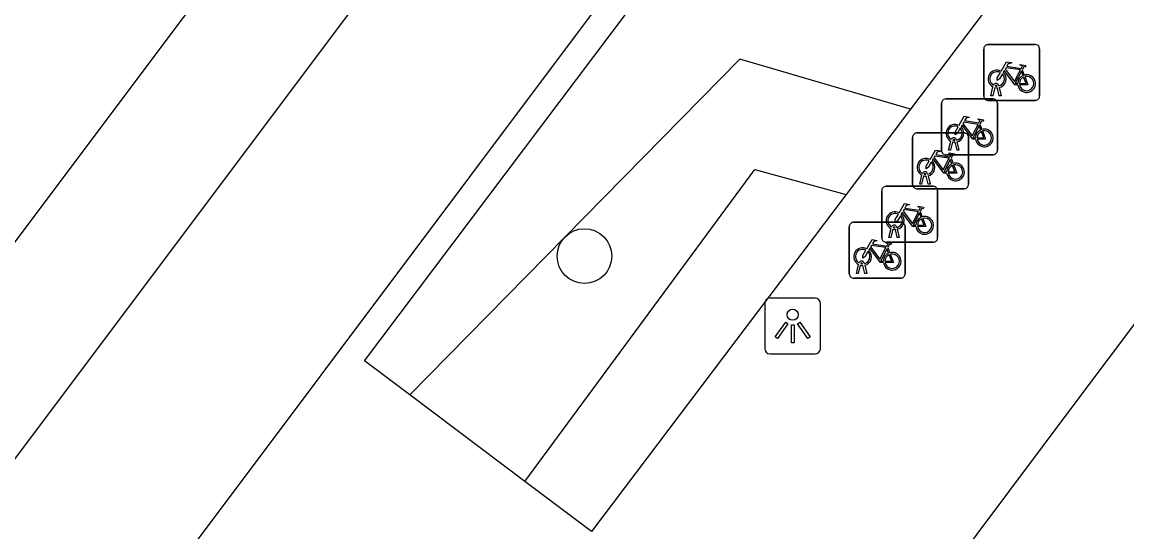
# Model space of a CAD drawing. Extents: x 159718 to 160783, y 383290 to 384030.
# Drawn here: x 160396.17 to 160415.93, y 383761.39 to 383770.51 of the extents above; entities that cross this region are included whole.
import ezdxf

# ---------------------------------------------------------------- set-up
doc = ezdxf.new("R2010")
doc.units = 0
for name, color, linetype in [('IMGEO_Boom', 7, 'Continuous'), ('IMGEO_Fietsenrek', 7, 'Continuous'), ('IMGEO_Groenvoorziening', 7, 'Continuous'), ('IMGEO_Lichtpunt', 7, 'Continuous'), ('IMGEO_Pand', 7, 'Continuous'), ('IMGEO_Rijbaan_lokaal_gesloten', 7, 'Continuous'), ('IMGEO_Voetpad_open', 7, 'Continuous')]:
    doc.layers.add(name, color=color, linetype=linetype)

msp = doc.modelspace()

# ---------------------------------------------------------------- linework, layer by layer
at = {"layer": 'IMGEO_Boom'}
msp.add_circle((160406.231, 383766.322), 0.489, dxfattribs=at)
at = {"layer": 'IMGEO_Fietsenrek'}
for p, q in [((160413.446, 383770.108), (160414.287, 383770.108)), ((160414.287, 383770.108), (160413.446, 383770.108)), ((160413.371, 383769.183), (160413.371, 383770.024)), ((160413.371, 383770.024), (160413.371, 383769.183)), ((160414.371, 383770.033), (160414.371, 383769.192)), ((160414.371, 383769.192), (160414.371, 383770.033)), ((160414.058, 383769.657), (160414.094, 383769.562)), ((160413.498, 383769.192), (160413.537, 383769.352)), ((160413.567, 383769.34), (160413.532, 383769.192)), ((160413.609, 383769.364), (160413.608, 383769.368)), ((160413.65, 383769.192), (160413.616, 383769.334)), ((160413.64, 383769.375), (160413.641, 383769.368)), ((160413.648, 383769.338), (160413.683, 383769.192)), ((160412.691, 383769.135), (160413.532, 383769.135)), ((160413.532, 383769.135), (160412.691, 383769.135)), ((160413.532, 383769.192), (160413.498, 383769.192)), ((160413.683, 383769.192), (160413.65, 383769.192)), ((160412.616, 383768.21), (160412.616, 383769.051)), ((160412.616, 383769.051), (160412.616, 383768.21)), ((160414.296, 383769.108), (160413.455, 383769.108)), ((160413.455, 383769.108), (160414.296, 383769.108)), ((160413.616, 383769.06), (160413.616, 383768.219)), ((160413.616, 383768.219), (160413.616, 383769.06)), ((160412.174, 383768.527), (160413.015, 383768.527)), ((160413.015, 383768.527), (160412.174, 383768.527)), ((160413.303, 383768.684), (160413.339, 383768.589)), ((160412.099, 383767.602), (160412.099, 383768.443)), ((160412.099, 383768.443), (160412.099, 383767.602)), ((160412.743, 383768.219), (160412.782, 383768.379)), ((160412.812, 383768.367), (160412.777, 383768.219)), ((160412.854, 383768.391), (160412.853, 383768.395)), ((160412.895, 383768.219), (160412.861, 383768.361)), ((160412.885, 383768.402), (160412.886, 383768.395)), ((160412.893, 383768.365), (160412.928, 383768.219)), ((160413.099, 383768.452), (160413.099, 383767.611)), ((160413.099, 383767.611), (160413.099, 383768.452)), ((160413.541, 383768.135), (160412.7, 383768.135)), ((160412.7, 383768.135), (160413.541, 383768.135)), ((160412.777, 383768.219), (160412.743, 383768.219)), ((160412.928, 383768.219), (160412.895, 383768.219)), ((160412.786, 383768.076), (160412.822, 383767.981)), ((160412.226, 383767.611), (160412.265, 383767.771)), ((160412.295, 383767.759), (160412.26, 383767.611)), ((160412.337, 383767.783), (160412.336, 383767.787)), ((160412.378, 383767.611), (160412.344, 383767.753)), ((160412.368, 383767.794), (160412.369, 383767.787)), ((160412.376, 383767.757), (160412.411, 383767.611)), ((160411.622, 383767.571), (160412.463, 383767.571)), ((160412.463, 383767.571), (160411.622, 383767.571)), ((160412.26, 383767.611), (160412.226, 383767.611)), ((160412.411, 383767.611), (160412.378, 383767.611)), ((160411.547, 383766.646), (160411.547, 383767.487)), ((160411.547, 383767.487), (160411.547, 383766.646)), ((160413.024, 383767.527), (160412.183, 383767.527)), ((160412.183, 383767.527), (160413.024, 383767.527)), ((160412.547, 383767.496), (160412.547, 383766.655)), ((160412.547, 383766.655), (160412.547, 383767.496)), ((160412.234, 383767.12), (160412.27, 383767.025)), ((160410.967, 383766.003), (160410.967, 383766.844)), ((160410.967, 383766.844), (160410.967, 383766.003)), ((160411.042, 383766.928), (160411.883, 383766.928)), ((160411.883, 383766.928), (160411.042, 383766.928)), ((160411.674, 383766.655), (160411.713, 383766.815)), ((160411.743, 383766.803), (160411.708, 383766.655)), ((160411.785, 383766.827), (160411.784, 383766.831)), ((160411.826, 383766.655), (160411.792, 383766.797)), ((160411.816, 383766.838), (160411.817, 383766.831)), ((160411.824, 383766.801), (160411.859, 383766.655)), ((160411.967, 383766.853), (160411.967, 383766.012)), ((160411.967, 383766.012), (160411.967, 383766.853)), ((160412.472, 383766.571), (160411.631, 383766.571)), ((160411.631, 383766.571), (160412.472, 383766.571)), ((160411.708, 383766.655), (160411.674, 383766.655)), ((160411.859, 383766.655), (160411.826, 383766.655)), ((160411.654, 383766.477), (160411.69, 383766.382)), ((160411.094, 383766.012), (160411.133, 383766.172)), ((160411.163, 383766.16), (160411.128, 383766.012)), ((160411.205, 383766.184), (160411.204, 383766.188)), ((160411.246, 383766.012), (160411.212, 383766.154)), ((160411.236, 383766.195), (160411.237, 383766.188)), ((160411.244, 383766.158), (160411.279, 383766.012)), ((160411.128, 383766.012), (160411.094, 383766.012)), ((160411.279, 383766.012), (160411.246, 383766.012)), ((160411.892, 383765.928), (160411.051, 383765.928)), ((160411.051, 383765.928), (160411.892, 383765.928))]:
    msp.add_line(p, q, dxfattribs=at)
for points in [[(160413.684, 383769.634), (160413.779, 383769.798), (160413.865, 383769.784), (160413.867, 383769.775), (160413.811, 383769.764), (160413.784, 383769.719), (160414.04, 383769.678)], [(160414.04, 383769.678), (160414.065, 383769.727), (160414.059, 383769.731), (160414.036, 383769.735), (160414.024, 383769.742), (160414.023, 383769.745), (160414.025, 383769.75), (160414.12, 383769.735), (160414.122, 383769.725), (160414.112, 383769.712), (160414.1, 383769.706), (160414.086, 383769.712), (160414.058, 383769.657)], [(160413.705, 383769.582), (160413.653, 383769.492), (160413.613, 383769.467), (160413.614, 383769.514), (160413.669, 383769.608)], [(160413.98, 383769.39), (160413.93, 383769.39), (160413.739, 383769.641), (160413.72, 383769.609)], [(160414.027, 383769.653), (160413.77, 383769.694), (160413.753, 383769.665), (160413.92, 383769.445), (160414.027, 383769.653)], [(160414.075, 383769.555), (160414.045, 383769.632), (160413.936, 383769.414), (160413.979, 383769.414)], [(160414.009, 383769.414), (160414.129, 383769.413), (160414.085, 383769.527)], [(160414.105, 383769.534), (160414.16, 383769.389), (160414.01, 383769.389)], [(160412.929, 383768.661), (160413.024, 383768.825), (160413.11, 383768.811), (160413.112, 383768.802), (160413.056, 383768.791), (160413.029, 383768.746), (160413.285, 383768.705)], [(160413.272, 383768.68), (160413.015, 383768.721), (160412.998, 383768.692), (160413.165, 383768.472), (160413.272, 383768.68)], [(160413.285, 383768.705), (160413.31, 383768.754), (160413.304, 383768.758), (160413.281, 383768.762), (160413.269, 383768.769), (160413.268, 383768.772), (160413.27, 383768.777), (160413.365, 383768.762), (160413.367, 383768.752), (160413.357, 383768.739), (160413.345, 383768.733), (160413.331, 383768.739), (160413.303, 383768.684)], [(160412.95, 383768.609), (160412.898, 383768.519), (160412.858, 383768.494), (160412.859, 383768.541), (160412.914, 383768.635)], [(160413.225, 383768.417), (160413.175, 383768.417), (160412.984, 383768.668), (160412.965, 383768.636)], [(160413.32, 383768.582), (160413.29, 383768.659), (160413.181, 383768.441), (160413.224, 383768.441)], [(160413.254, 383768.441), (160413.374, 383768.44), (160413.33, 383768.554)], [(160413.35, 383768.561), (160413.405, 383768.416), (160413.255, 383768.416)], [(160412.412, 383768.053), (160412.507, 383768.217), (160412.593, 383768.203), (160412.595, 383768.194), (160412.539, 383768.183), (160412.512, 383768.138), (160412.768, 383768.097)], [(160412.768, 383768.097), (160412.793, 383768.146), (160412.787, 383768.15), (160412.764, 383768.154), (160412.752, 383768.161), (160412.751, 383768.164), (160412.753, 383768.169), (160412.848, 383768.154), (160412.85, 383768.144), (160412.84, 383768.131), (160412.828, 383768.125), (160412.814, 383768.131), (160412.786, 383768.076)], [(160412.433, 383768.001), (160412.381, 383767.911), (160412.341, 383767.886), (160412.342, 383767.933), (160412.397, 383768.027)], [(160412.708, 383767.809), (160412.658, 383767.809), (160412.467, 383768.06), (160412.448, 383768.028)], [(160412.755, 383768.072), (160412.498, 383768.113), (160412.481, 383768.084), (160412.648, 383767.864), (160412.755, 383768.072)], [(160412.803, 383767.974), (160412.773, 383768.051), (160412.664, 383767.833), (160412.707, 383767.833)], [(160412.737, 383767.833), (160412.857, 383767.832), (160412.813, 383767.946)], [(160412.833, 383767.953), (160412.888, 383767.808), (160412.738, 383767.808)], [(160411.86, 383767.097), (160411.955, 383767.261), (160412.041, 383767.247), (160412.043, 383767.238), (160411.987, 383767.227), (160411.96, 383767.182), (160412.216, 383767.141)], [(160412.203, 383767.116), (160411.946, 383767.157), (160411.929, 383767.128), (160412.096, 383766.908), (160412.203, 383767.116)], [(160412.216, 383767.141), (160412.241, 383767.19), (160412.235, 383767.194), (160412.212, 383767.198), (160412.2, 383767.205), (160412.199, 383767.208), (160412.201, 383767.213), (160412.296, 383767.198), (160412.298, 383767.188), (160412.288, 383767.175), (160412.276, 383767.169), (160412.262, 383767.175), (160412.234, 383767.12)], [(160411.881, 383767.045), (160411.829, 383766.955), (160411.789, 383766.93), (160411.79, 383766.977), (160411.845, 383767.071)], [(160412.156, 383766.853), (160412.106, 383766.853), (160411.915, 383767.104), (160411.896, 383767.072)], [(160412.251, 383767.018), (160412.221, 383767.095), (160412.112, 383766.877), (160412.155, 383766.877)], [(160412.185, 383766.877), (160412.305, 383766.876), (160412.261, 383766.99)], [(160412.281, 383766.997), (160412.336, 383766.852), (160412.186, 383766.852)], [(160411.28, 383766.454), (160411.375, 383766.618), (160411.461, 383766.604), (160411.463, 383766.595), (160411.407, 383766.584), (160411.38, 383766.539), (160411.636, 383766.498)], [(160411.636, 383766.498), (160411.661, 383766.547), (160411.655, 383766.551), (160411.632, 383766.555), (160411.62, 383766.562), (160411.619, 383766.565), (160411.621, 383766.57), (160411.716, 383766.555), (160411.718, 383766.545), (160411.708, 383766.532), (160411.696, 383766.526), (160411.682, 383766.532), (160411.654, 383766.477)], [(160411.301, 383766.402), (160411.249, 383766.312), (160411.209, 383766.287), (160411.21, 383766.334), (160411.265, 383766.428)], [(160411.576, 383766.21), (160411.526, 383766.21), (160411.335, 383766.461), (160411.316, 383766.429)], [(160411.623, 383766.473), (160411.366, 383766.514), (160411.349, 383766.485), (160411.516, 383766.265), (160411.623, 383766.473)], [(160411.671, 383766.375), (160411.641, 383766.452), (160411.532, 383766.234), (160411.575, 383766.234)], [(160411.605, 383766.234), (160411.725, 383766.233), (160411.681, 383766.347)], [(160411.701, 383766.354), (160411.756, 383766.209), (160411.606, 383766.209)]]:
    msp.add_lwpolyline(points, dxfattribs=at)
for centre, radius, start, end in [((160413.449, 383770.03), 0.0779, 92.4484, 184.2845), ((160413.449, 383770.03), 0.0779, 92.4484, 184.2845), ((160414.293, 383770.03), 0.0779, 2.4484, 94.2845), ((160414.293, 383770.03), 0.0779, 2.4484, 94.2845), ((160413.611, 383769.493), 0.159, 62.6766, 242.1369), ((160413.611, 383769.493), 0.129, 63.3192, 238.903), ((160413.611, 383769.493), 0.129, 283.6043, 43.4302), ((160413.611, 383769.493), 0.159, 283.5766, 46.6042), ((160414.138, 383769.409), 0.159, 113.3408, 178.3217), ((160414.138, 383769.409), 0.159, 187.0065, 105.7708), ((160414.138, 383769.409), 0.129, 113.923, 177.9556), ((160414.138, 383769.409), 0.129, 188.6715, 104.5883), ((160413.591, 383769.364), 0.0499, 12.8025, 158.6934), ((160413.611, 383769.493), 0.159, 253.9967, 271.7867), ((160413.591, 383769.364), 0.0174, 12.8025, 163.4502), ((160413.611, 383769.493), 0.129, 253.415, 269.0204), ((160412.694, 383769.057), 0.0779, 92.4484, 184.2845), ((160412.694, 383769.057), 0.0779, 92.4484, 184.2845), ((160413.449, 383769.186), 0.0779, 182.4484, 274.2845), ((160413.449, 383769.186), 0.0779, 182.4484, 274.2845), ((160413.538, 383769.057), 0.0779, 2.4484, 94.2845), ((160413.538, 383769.057), 0.0779, 2.4484, 94.2845), ((160414.293, 383769.186), 0.0779, 272.4484, 4.2845), ((160414.293, 383769.186), 0.0779, 272.4484, 4.2845), ((160412.177, 383768.449), 0.0779, 92.4484, 184.2845), ((160412.177, 383768.449), 0.0779, 92.4484, 184.2845), ((160412.856, 383768.52), 0.159, 62.6766, 242.1369), ((160412.856, 383768.52), 0.129, 63.3192, 238.903), ((160412.856, 383768.52), 0.129, 283.6043, 43.4302), ((160412.856, 383768.52), 0.159, 283.5766, 46.6042), ((160413.021, 383768.449), 0.0779, 2.4484, 94.2845), ((160413.021, 383768.449), 0.0779, 2.4484, 94.2845), ((160413.383, 383768.436), 0.159, 113.3408, 178.3217), ((160413.383, 383768.436), 0.159, 187.0065, 105.7708), ((160413.383, 383768.436), 0.129, 113.923, 177.9556), ((160413.383, 383768.436), 0.129, 188.6715, 104.5883), ((160412.836, 383768.391), 0.0499, 12.8025, 158.6934), ((160412.856, 383768.52), 0.159, 253.9967, 271.7867), ((160412.836, 383768.391), 0.0174, 12.8025, 163.4502), ((160412.856, 383768.52), 0.129, 253.415, 269.0204), ((160412.694, 383768.213), 0.0779, 182.4484, 274.2845), ((160412.694, 383768.213), 0.0779, 182.4484, 274.2845), ((160413.538, 383768.213), 0.0779, 272.4484, 4.2845), ((160413.538, 383768.213), 0.0779, 272.4484, 4.2845), ((160412.339, 383767.912), 0.159, 62.6766, 242.1369), ((160412.339, 383767.912), 0.129, 63.3192, 238.903), ((160412.339, 383767.912), 0.129, 283.6043, 43.4302), ((160412.339, 383767.912), 0.159, 283.5766, 46.6042), ((160412.866, 383767.828), 0.159, 113.3408, 178.3217), ((160412.866, 383767.828), 0.159, 187.0065, 105.7708), ((160412.866, 383767.828), 0.129, 113.923, 177.9556), ((160412.866, 383767.828), 0.129, 188.6715, 104.5883), ((160412.319, 383767.783), 0.0499, 12.8025, 158.6934), ((160412.339, 383767.912), 0.159, 253.9967, 271.7867), ((160412.319, 383767.783), 0.0174, 12.8025, 163.4502), ((160412.339, 383767.912), 0.129, 253.415, 269.0204), ((160411.625, 383767.493), 0.0779, 92.4484, 184.2845), ((160411.625, 383767.493), 0.0779, 92.4484, 184.2845), ((160412.177, 383767.605), 0.0779, 182.4484, 274.2845), ((160412.177, 383767.605), 0.0779, 182.4484, 274.2845), ((160412.469, 383767.493), 0.0779, 2.4484, 94.2845), ((160412.469, 383767.493), 0.0779, 2.4484, 94.2845), ((160413.021, 383767.605), 0.0779, 272.4484, 4.2845), ((160413.021, 383767.605), 0.0779, 272.4484, 4.2845), ((160411.787, 383766.956), 0.159, 62.6766, 242.1369), ((160411.787, 383766.956), 0.129, 63.3192, 238.903), ((160411.787, 383766.956), 0.129, 283.6043, 43.4302), ((160411.787, 383766.956), 0.159, 283.5766, 46.6042), ((160412.314, 383766.872), 0.159, 113.3408, 178.3217), ((160412.314, 383766.872), 0.159, 187.0065, 105.7708), ((160412.314, 383766.872), 0.129, 113.923, 177.9556), ((160412.314, 383766.872), 0.129, 188.6715, 104.5883), ((160411.045, 383766.85), 0.0779, 92.4484, 184.2845), ((160411.045, 383766.85), 0.0779, 92.4484, 184.2845), ((160411.767, 383766.827), 0.0499, 12.8025, 158.6934), ((160411.787, 383766.956), 0.159, 253.9967, 271.7867), ((160411.767, 383766.827), 0.0174, 12.8025, 163.4502), ((160411.787, 383766.956), 0.129, 253.415, 269.0204), ((160411.889, 383766.85), 0.0779, 2.4484, 94.2845), ((160411.889, 383766.85), 0.0779, 2.4484, 94.2845), ((160411.625, 383766.649), 0.0779, 182.4484, 274.2845), ((160411.625, 383766.649), 0.0779, 182.4484, 274.2845), ((160412.469, 383766.649), 0.0779, 272.4484, 4.2845), ((160412.469, 383766.649), 0.0779, 272.4484, 4.2845), ((160411.207, 383766.313), 0.159, 62.6766, 242.1369), ((160411.207, 383766.313), 0.129, 63.3192, 238.903), ((160411.207, 383766.313), 0.129, 283.6043, 43.4302), ((160411.207, 383766.313), 0.159, 283.5766, 46.6042), ((160411.734, 383766.229), 0.159, 113.3408, 178.3217), ((160411.734, 383766.229), 0.159, 187.0065, 105.7708), ((160411.734, 383766.229), 0.129, 113.923, 177.9556), ((160411.734, 383766.229), 0.129, 188.6715, 104.5883), ((160411.187, 383766.184), 0.0499, 12.8025, 158.6934), ((160411.207, 383766.313), 0.159, 253.9967, 271.7867), ((160411.187, 383766.184), 0.0174, 12.8025, 163.4502), ((160411.207, 383766.313), 0.129, 253.415, 269.0204), ((160411.045, 383766.006), 0.0779, 182.4484, 274.2845), ((160411.045, 383766.006), 0.0779, 182.4484, 274.2845), ((160411.889, 383766.006), 0.0779, 272.4484, 4.2845), ((160411.889, 383766.006), 0.0779, 272.4484, 4.2845)]:
    msp.add_arc(centre, radius, start, end, dxfattribs=at)
at = {"layer": 'IMGEO_Groenvoorziening'}
for points in [[(160412.062, 383768.949), (160409.012, 383769.849), (160403.109, 383763.836)], [(160405.165, 383762.289), (160409.275, 383767.872), (160410.911, 383767.424)]]:
    msp.add_lwpolyline(points, dxfattribs=at)
at = {"layer": 'IMGEO_Lichtpunt'}
for p, q in [((160410.358, 383765.569), (160409.55, 383765.569)), ((160410.358, 383765.569), (160409.55, 383765.569)), ((160409.456, 383765.474), (160409.456, 383764.667)), ((160409.456, 383765.474), (160409.456, 383764.667)), ((160410.452, 383764.667), (160410.452, 383765.474)), ((160410.452, 383764.667), (160410.452, 383765.474)), ((160409.55, 383764.573), (160410.358, 383764.573)), ((160409.55, 383764.573), (160410.358, 383764.573))]:
    msp.add_line(p, q, dxfattribs=at)
for points in [[(160409.83, 383765.138), (160409.869, 383765.11), (160409.681, 383764.848), (160409.643, 383764.875), (160409.83, 383765.138)], [(160409.932, 383765.09), (160409.979, 383765.09), (160409.979, 383764.768), (160409.932, 383764.768), (160409.932, 383765.09)], [(160410.042, 383765.11), (160410.08, 383765.137), (160410.267, 383764.875), (160410.228, 383764.847), (160410.042, 383765.11)]]:
    msp.add_lwpolyline(points, dxfattribs=at)
msp.add_circle((160409.955, 383765.272), 0.0994, dxfattribs=at)
for centre, start, end in [((160409.55, 383765.474), 90, 180), ((160409.55, 383765.474), 90, 180), ((160410.358, 383765.474), 0, 90), ((160410.358, 383765.474), 0, 90), ((160409.55, 383764.667), 180, 270), ((160409.55, 383764.667), 180, 270), ((160410.358, 383764.667), 270, 0), ((160410.358, 383764.667), 270, 360)]:
    msp.add_arc(centre, 0.0946, start, end, dxfattribs=at)
at = {"layer": 'IMGEO_Pand'}
msp.add_lwpolyline([(160411.13, 383758.022), (160410.898, 383758.195), (160415.004, 383763.689), (160418.619, 383768.501), (160421.153, 383771.866), (160422.451, 383773.589)], dxfattribs=at)
at = {"layer": 'IMGEO_Rijbaan_lokaal_gesloten'}
for points in [[(160412.241, 383778.514), (160369.32, 383721.216), (160367.136, 383718.342), (160366.6, 383717.625)], [(160406.05, 383776.057), (160381.056, 383742.711)]]:
    msp.add_lwpolyline(points, dxfattribs=at)
at = {"layer": 'IMGEO_Voetpad_open'}
for points in [[(160381.056, 383742.711), (160379.2, 383744.102), (160404.021, 383777.216), (160404.194, 383777.448), (160406.05, 383776.057)], [(160403.109, 383763.836), (160402.299, 383764.445), (160410.826, 383775.783), (160414.9, 383772.707), (160412.062, 383768.949)], [(160412.062, 383768.949), (160410.911, 383767.424)], [(160410.911, 383767.424), (160406.357, 383761.393), (160405.165, 383762.289)], [(160405.165, 383762.289), (160403.109, 383763.836)]]:
    msp.add_lwpolyline(points, dxfattribs=at)

doc.saveas('drawing.dxf')
